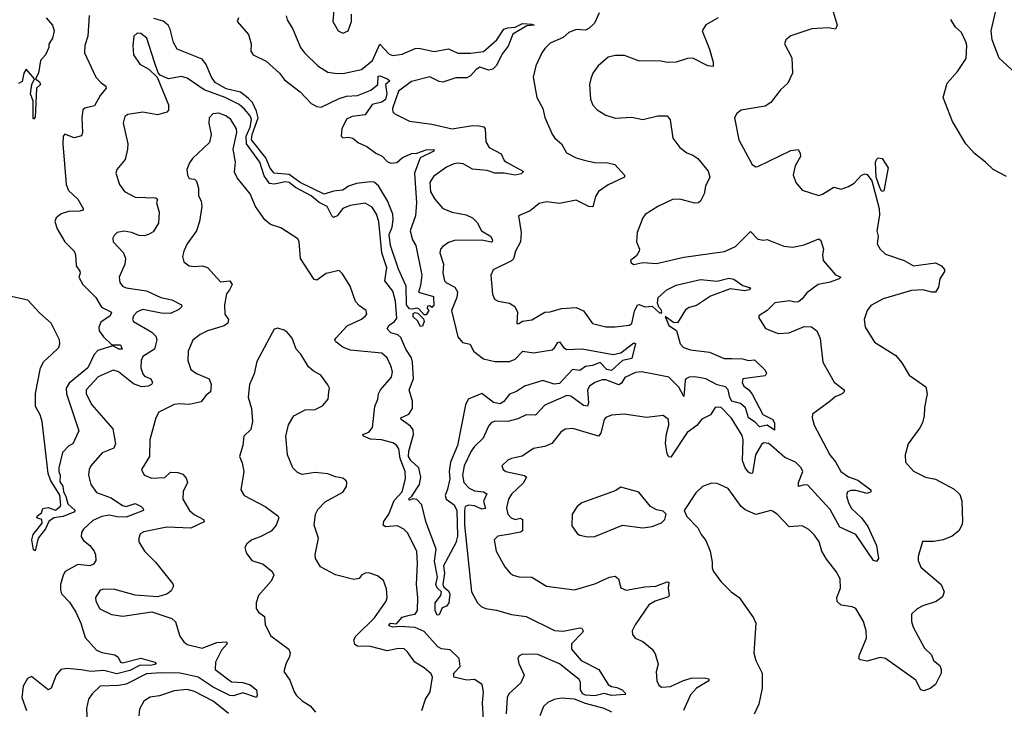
# Model space of a CAD drawing. Extents: x 2199565 to 2323334, y 894172 to 1018966.
# Tile 373 of 440: x 2289591 to 2294906, y 983671 to 987395. Entities that reach past the tile are written whole.
import ezdxf

# ---------------------------------------------------------------- set-up
doc = ezdxf.new("R2010")
doc.units = 0

msp = doc.modelspace()

# ---------------------------------------------------------------- linework, layer by layer
at = {"layer": '0CON10XD'}
for points in [[(2291288.8, 987475), (2291281.2, 987385), (2291310, 987335), (2291335, 987321.2), (2291363.3, 987335), (2291381.2, 987385), (2291381.2, 987425)], [(2292718.6, 987431.4), (2292693.5, 987376.5), (2292663, 987347), (2292645, 987338.6), (2292595, 987341.9), (2292555.5, 987324.5), (2292525, 987298.6), (2292455, 987267.5), (2292425, 987239.4), (2292409.1, 987215), (2292377.3, 987145), (2292362.9, 987085), (2292382.2, 986975), (2292414.5, 986915), (2292426.3, 986866.3), (2292465, 986776.7), (2292480, 986755), (2292516, 986725), (2292542, 986675), (2292595, 986648.6), (2292645, 986633.3), (2292695, 986622.7), (2292765, 986621.5), (2292802.8, 986612.8), (2292856.2, 986555), (2292856.2, 986545), (2292766.7, 986503.3), (2292715, 986466.9), (2292699.4, 986440.6), (2292685, 986384.3), (2292662.5, 986385), (2292595, 986420), (2292505, 986401.4), (2292435, 986410.6), (2292395, 986402), (2292347.2, 986362.8)], [(2293977.1, 987455), (2294003.8, 987365), (2293995, 987343.3), (2293955, 987350), (2293867.5, 987345), (2293753.2, 987306.8), (2293726.7, 987285), (2293720, 987265), (2293758.8, 987188.8), (2293762.8, 987105), (2293737.6, 987052.4), (2293698, 987015), (2293645, 986947.5), (2293615, 986927.1), (2293485, 986906), (2293462.3, 986887.7), (2293450, 986865), (2293473.1, 986745), (2293545, 986613.3), (2293565, 986600), (2293575, 986602), (2293752.7, 986687.3), (2293793.8, 986693.8), (2293804.1, 986674.1), (2293805.7, 986655), (2293776.9, 986605), (2293766, 986556), (2293780.8, 986515), (2293815, 986474.4), (2293904.1, 986445.9), (2293925, 986452), (2293985, 986489.4), (2294025, 986479.2), (2294065, 986492.9), (2294095, 986512.5), (2294135, 986554.4), (2294155, 986562.9), (2294165, 986559.4), (2294190.9, 986525), (2294230, 986375), (2294231.9, 986338.1), (2294218, 986255), (2294224, 986225), (2294219.2, 986185), (2294235.7, 986155.7), (2294265, 986127.5), (2294365, 986093.3), (2294415, 986065.7), (2294535, 986080.8), (2294565.8, 986065), (2294582, 986045), (2294582, 986035), (2294556.9, 985995), (2294549.8, 985950.2), (2294535, 985923.8), (2294515, 985922.5), (2294465, 985935.5), (2294405, 985932.5), (2294252.4, 985887.6), (2294185, 985851.2), (2294165.8, 985824.2), (2294148.8, 985775), (2294154.2, 985735), (2294205, 985654), (2294320.6, 985580.6), (2294352.1, 985542.1), (2294391.2, 985475), (2294482.7, 985412.7), (2294490, 985375), (2294475, 985300), (2294472.5, 985255), (2294463.2, 985216.8), (2294448.9, 985191.1), (2294386.2, 985105), (2294370, 985045), (2294372, 985005), (2294415.8, 984955.8), (2294480, 984925), (2294535, 984913.3), (2294635, 984859.2), (2294665, 984830), (2294675.7, 984795.7), (2294679.2, 984685), (2294675.8, 984665), (2294660, 984635), (2294625, 984606), (2294575, 984586), (2294525, 984576.2), (2294463.9, 984576.1), (2294440, 984495), (2294440, 984475), (2294455, 984437.5), (2294564, 984345), (2294581.1, 984305), (2294571.5, 984278.5), (2294537.6, 984252.4), (2294465, 984230), (2294435, 984214), (2294404, 984185), (2294404.2, 984145), (2294414.2, 984115), (2294475, 984000), (2294513.3, 983965), (2294523.8, 983935), (2294556.9, 983906.9), (2294564.1, 983885.9), (2294564.3, 983865), (2294533.8, 983805), (2294505, 983782.5), (2294471.2, 983771.2), (2294455, 983776.2), (2294427.4, 983827.4), (2294265, 983945.5), (2294235, 983951.1), (2294165, 983930), (2294127, 983937), (2294120, 983945), (2294123.1, 983965), (2294161.5, 984055), (2294159.5, 984095), (2294145.4, 984145), (2294104, 984215), (2294085, 984224.4), (2294025, 984233.5), (2294003.6, 984253.6), (2294001.4, 984275), (2294022, 984325), (2294020, 984375), (2293998, 984415), (2293945, 984481.2), (2293921.4, 984525), (2293905.6, 984575), (2293880.4, 984610.4), (2293851.3, 984641.3), (2293815, 984662), (2293745, 984655.6), (2293680, 984725), (2293655, 984741.2), (2293645, 984743.8), (2293565, 984723.3), (2293507.5, 984747.5), (2293485.8, 984765.8), (2293415, 984863.3), (2293355, 984890), (2293325, 984892.5), (2293276.4, 984873.6), (2293240.3, 984839.7), (2293177.5, 984745), (2293191.7, 984711.7), (2293250.5, 984650.5), (2293268.8, 984615), (2293295, 984582.5), (2293318.6, 984525), (2293329.2, 984465), (2293328, 984435), (2293336, 984415), (2293375, 984360), (2293431.2, 984305), (2293474.3, 984274.3), (2293551.2, 984165), (2293564, 984135), (2293553, 983973), (2293564.2, 983935), (2293598.6, 983865), (2293599.5, 983785), (2293580.9, 983699.1), (2293556.2, 983645)], [(2294966.4, 987106.4), (2294877.1, 987187.1), (2294840, 987285), (2294834.4, 987335), (2294857.3, 987435)], [(2289966.6, 987416.6), (2289958.9, 987305), (2289942.7, 987255), (2289940, 987215), (2290001.5, 987085), (2290028.2, 987055), (2290055.8, 987035.7), (2290057.7, 987025), (2290025.6, 986985), (2289995, 986930), (2289942.9, 986917.1), (2289931.9, 986908.1), (2289925.7, 986865), (2289930, 986785), (2289925, 986767.5), (2289885, 986756), (2289835, 986776.2), (2289826.2, 986765), (2289824, 986725), (2289841.8, 986505), (2289855, 986472), (2289904.5, 986425), (2289934.2, 986375), (2289933.9, 986366.1), (2289915, 986360), (2289855, 986358.8), (2289815, 986345.5), (2289787.5, 986325), (2289780, 986305), (2289793.8, 986265), (2289834.8, 986194.8), (2289885, 986144.3), (2289891.8, 986125), (2289896, 986066), (2289915, 986037.1), (2289917.8, 986025), (2289910, 986005), (2289931.8, 985965), (2290001.9, 985895), (2290032.6, 985842.6), (2290086.2, 985815), (2290078.6, 985795), (2290028.8, 985761.2), (2290017.4, 985735), (2290020.5, 985715), (2290042.8, 985682.8), (2290089.1, 985639.1), (2290135, 985638.2), (2290144.2, 985615.8), (2290125.5, 985614.5), (2290093, 985633), (2290012, 985608), (2289993, 985587), (2289959.2, 985515), (2289858.2, 985431.8), (2289841.1, 985405), (2289842.8, 985375), (2289910, 985175), (2289877.5, 985105), (2289857, 985093), (2289821.9, 985058.1), (2289801.9, 984975), (2289801.4, 984955), (2289809.6, 984935), (2289808.3, 984898.3), (2289823.1, 984875), (2289827.4, 984847.4), (2289840.6, 984819.4), (2289850.5, 984780.5), (2289890, 984745), (2289882.5, 984735), (2289825, 984712.2), (2289775, 984704.2), (2289747.5, 984685), (2289730.6, 984645), (2289690, 984595), (2289675, 984526.7), (2289665, 984532.5), (2289656.5, 984585), (2289663.5, 984615), (2289712.9, 984675), (2289711.2, 984695), (2289683.3, 984705), (2289686.7, 984715), (2289707.8, 984732.2), (2289715.7, 984754.3), (2289745, 984760.9), (2289785, 984745.6), (2289809.2, 984765), (2289813.1, 984775), (2289807.8, 984827.8), (2289758, 984908), (2289744.7, 984944.7), (2289712.5, 985225), (2289700.8, 985260.8), (2289676.2, 985305), (2289675.6, 985375.6), (2289702.9, 985515), (2289720.8, 985549.2), (2289763.4, 985586.6), (2289801.5, 985625), (2289808.2, 985645), (2289805.5, 985665), (2289761.1, 985755), (2289699.3, 985809.3), (2289635, 985880), (2289545, 985899.1)], [(2289733.3, 987405), (2289767.5, 987365), (2289776.7, 987335), (2289768.8, 987295), (2289748.3, 987261.7), (2289747.5, 987245), (2289730, 987205), (2289703.3, 987175), (2289692.9, 987105), (2289676.7, 987075), (2289698.7, 987058.7), (2289703.8, 987045), (2289682, 987025), (2289675, 986867.5), (2289665, 986857.5), (2289663, 986863), (2289662.9, 986955), (2289650, 986995), (2289655.7, 987045), (2289670, 987075), (2289625, 987126.7), (2289612.5, 987105), (2289605, 987060), (2289585, 987050)], [(2290771.4, 987405), (2290764.3, 987385), (2290826.5, 987315), (2290840, 987265), (2290838.9, 987225), (2290851.4, 987205), (2290921, 987171), (2290992.7, 987105), (2291019.4, 987069.4), (2291104.4, 987004.4), (2291165, 986942.3), (2291195, 986925.3), (2291217.7, 986922.3), (2291315, 986969.6), (2291355, 986981.2), (2291415, 986985.2), (2291486.9, 987013.1), (2291524.6, 987045.4), (2291525, 987089.2), (2291535, 987091.8), (2291576, 987075), (2291588.1, 987065), (2291565.5, 987044.5), (2291573.3, 986993.3), (2291565, 986963.6), (2291545, 986948.6), (2291493.4, 986936.6), (2291455, 986881.1), (2291385, 986871.8), (2291355, 986857.5), (2291329.4, 986805), (2291326, 986765), (2291335.8, 986755.8), (2291365, 986759.6), (2291388.3, 986755), (2291419.6, 986729.6), (2291465, 986710.2), (2291513.4, 986673.4), (2291546.7, 986656.7), (2291575, 986628.5), (2291595, 986620), (2291626.1, 986623.9), (2291655, 986648.9), (2291705, 986672.2), (2291735.4, 986674.6), (2291785, 986692.1), (2291826.7, 986693.3), (2291826, 986685), (2291752.2, 986647.7), (2291721.7, 986565), (2291732.2, 986405), (2291728.1, 986335), (2291698, 986255), (2291712, 986205), (2291729.2, 986175), (2291761.4, 986015), (2291755, 985960), (2291743.3, 985923.3), (2291825, 985900), (2291827, 985853), (2291815, 985840), (2291805, 985850), (2291791.7, 985848.3), (2291790, 985835), (2291800, 985825), (2291785, 985800), (2291775, 985800), (2291745, 985832.5), (2291735, 985837.5), (2291708.9, 985831.1), (2291695, 985834), (2291678.6, 985855), (2291676.7, 985955), (2291635, 986046.8), (2291592.2, 986175), (2291586.1, 986235), (2291601.2, 986275), (2291606.7, 986315), (2291604.8, 986345), (2291576.4, 986416.4), (2291528.2, 986498.2), (2291505, 986516.8), (2291485, 986519.8), (2291409.6, 986510.4), (2291365, 986496.1), (2291335, 986474.5), (2291285, 986468.9), (2291235, 986451.6), (2291104.8, 986515), (2291045, 986558.2), (2290965, 986566), (2290942.5, 986592.5), (2290918.8, 986648.8), (2290842.8, 986745), (2290845, 986774.7), (2290878.3, 986865), (2290870, 986900), (2290846.7, 986946.7), (2290825, 986971.5), (2290782.3, 987002.3), (2290705, 987021.8), (2290645.2, 987055), (2290625.4, 987085), (2290595, 987156.8), (2290575, 987181.3), (2290440.4, 987235), (2290420.7, 987270.7), (2290403.8, 987343.9), (2290392.2, 987365), (2290365, 987387), (2290315, 987400.4)], [(2291029.4, 987415), (2291033.8, 987393.8), (2291065, 987343.3), (2291107.1, 987245), (2291128.6, 987215), (2291200.6, 987145), (2291255, 987110.9), (2291305, 987103.8), (2291345, 987106.2), (2291435, 987125.3), (2291495, 987174.6), (2291535, 987262.5), (2291585, 987208.1), (2291605, 987200.9), (2291655, 987207.9), (2291725, 987238.2), (2291745, 987241.2), (2291827.6, 987222.4), (2291905, 987237.5), (2291955, 987214.5), (2292025, 987213.3), (2292095, 987222.8), (2292166.8, 987285), (2292205, 987342.7), (2292225, 987349.7), (2292265.8, 987354.2), (2292305, 987374.4), (2292355, 987371.2), (2292368, 987365), (2292328, 987362), (2292253.6, 987316.4), (2292228, 987252), (2292197.7, 987212.3), (2292162.6, 987145), (2292145, 987127.7), (2292122.9, 987122.8), (2292075, 987138.2), (2292055, 987126.1), (2292025, 987091.3), (2292005, 987080), (2291945, 987080.9), (2291875, 987058), (2291855, 987060), (2291805, 987086.4), (2291705, 987061.3), (2291635, 987009.3), (2291603.1, 986915), (2291605, 986896.7), (2291615.5, 986885.5), (2291695, 986846.9), (2291815, 986830.5), (2291925, 986805.6), (2292035, 986823.3), (2292071.1, 986821.1), (2292095.6, 986815.6), (2292103.8, 986805), (2292106.2, 986735), (2292124.2, 986705), (2292189.5, 986669.5), (2292206.7, 986635), (2292219.4, 986625), (2292310.8, 986575), (2292298.5, 986561.5), (2292265, 986555.3), (2292205.8, 986565.8), (2292155.9, 986565.9), (2292115, 986580), (2292035, 986587.3), (2291985, 986615.3), (2291955, 986618.9), (2291933.9, 986616.1), (2291895, 986598.1), (2291825, 986548.1), (2291804.6, 986515.4), (2291808.8, 986465), (2291832.5, 986425), (2291875, 986374.3), (2291925.3, 986355.3), (2292001.2, 986341.2), (2292035, 986324.4), (2292060, 986300), (2292084.4, 986255), (2292131.8, 986225), (2292142.5, 986205), (2292141.2, 986195), (2292135, 986192.9), (2292085, 986203.5), (2291937.2, 986202.8), (2291905, 986192.2), (2291875, 986169.2), (2291863.1, 986155), (2291858.2, 986135), (2291878.8, 986075), (2291875.3, 986025), (2291884.2, 985985), (2291893.9, 985973.9), (2291940.2, 985950.2), (2291953.5, 985925), (2291950.4, 985895), (2291921.3, 985825), (2291955, 985681.2), (2291981.5, 985651.5), (2292022.7, 985642.7), (2292041.1, 985605), (2292095, 985563.4), (2292155, 985548.1), (2292235, 985548.9), (2292265, 985562), (2292306.2, 985603.8), (2292365, 985595.6), (2292465, 985611.7), (2292477.8, 985622.2), (2292495, 985652.1), (2292505, 985654.5), (2292525.4, 985625), (2292545, 985613.9), (2292627.3, 985617.3), (2292795, 985585.7), (2292835.2, 985594.8), (2292898, 985645), (2292905, 985649.4), (2292915.6, 985645.6), (2292894.6, 985565.4), (2292845, 985554.8), (2292785, 985499.3), (2292760, 985505), (2292725, 985543.8), (2292683.2, 985526.8), (2292645, 985521.7), (2292615, 985500.9), (2292575, 985506), (2292505, 985429.2), (2292475, 985425.9), (2292415, 985446.1), (2292315, 985414.7), (2292273.3, 985386.7), (2292235, 985371.5), (2292205, 985331.9), (2292185, 985320), (2292147.9, 985327.9), (2292086.3, 985376.3), (2292011.5, 985345), (2291997.5, 985315), (2291953.3, 985095), (2291915.5, 985004.5), (2291909.5, 984955), (2291912.1, 984915), (2291899.3, 984859.3), (2291887.7, 984825), (2291893.2, 984805), (2291935.5, 984775.5), (2291950.6, 984745), (2291953.8, 984606.2), (2291945, 984570.4), (2291877.9, 984445), (2291883.6, 984405), (2291874.2, 984344.2), (2291880, 984330), (2291905, 984309.7), (2291912.1, 984295), (2291907.1, 984245), (2291895, 984228.1), (2291871.2, 984218.8), (2291855, 984180), (2291845, 984178.8), (2291834.4, 984205), (2291833.3, 984245), (2291864.5, 984285), (2291868.2, 984305), (2291845, 984327.1), (2291836.5, 984345), (2291846.8, 984385), (2291830.5, 984470.5), (2291839.7, 984535), (2291783.8, 984685), (2291760.7, 984775), (2291735, 984804.3), (2291715, 984808), (2291695, 984800.9), (2291689.1, 984805), (2291707.6, 984822.4), (2291748.1, 984885), (2291755.9, 984925), (2291746.1, 984975), (2291702.1, 985015), (2291690.2, 985035), (2291691.8, 985065), (2291716, 985155), (2291715, 985179.2), (2291699.5, 985199.5), (2291650.8, 985235), (2291648.6, 985245), (2291692, 985265), (2291711.2, 985295), (2291711, 985335), (2291692.4, 985395), (2291716.5, 985455), (2291711.8, 985545), (2291705, 985568.8), (2291674.8, 985615), (2291648.2, 985678.2), (2291632, 985692), (2291593.9, 985703.9), (2291575.2, 985725), (2291585, 985744.7), (2291614.1, 985765), (2291626.6, 985783.4), (2291619.6, 985875), (2291605, 985928.1), (2291562.7, 985985), (2291571.8, 986055), (2291546, 986136), (2291528.7, 986305), (2291517.3, 986345), (2291493, 986383), (2291455, 986404.5), (2291375, 986391.9), (2291335, 986375.7), (2291304.9, 986335.1), (2291285, 986326.9), (2291275, 986335.4), (2291250, 986385), (2291208.2, 986408.2), (2291165, 986443), (2291078.8, 986488.9), (2291045, 986515.9), (2291025, 986519.1), (2290964.4, 986505.6), (2290940.2, 986510.2), (2290911.1, 986551.1), (2290886.3, 986625), (2290815.1, 986725), (2290813.5, 986765), (2290834.4, 986815), (2290842, 986855), (2290835, 986875.2), (2290805, 986910.7), (2290775, 986936.5), (2290700, 986975), (2290586.2, 987016.2), (2290495, 987078.6), (2290465, 987088), (2290395, 987076), (2290350, 987095), (2290337.5, 987107.5), (2290319.2, 987165)], [(2293360.8, 987405), (2293295, 987367.5), (2293274.3, 987335), (2293314.5, 987235), (2293334.1, 987165.9), (2293335, 987142.5), (2293305, 987145.6), (2293225, 987187.1), (2293195, 987185.7), (2293135, 987164.3), (2293087.3, 987162.7), (2293051.2, 987171.2), (2292931.7, 987171.7), (2292855, 987200.6), (2292805, 987201.9), (2292768, 987192), (2292713.8, 987145), (2292684.5, 987105.5), (2292672.9, 987075), (2292665.8, 987045), (2292671.4, 986965), (2292685, 986933.3), (2292708.3, 986908.3), (2292755, 986879.2), (2292805, 986862.5), (2292895, 986868.1), (2292955, 986855.7), (2293035.5, 986874.5), (2293085.6, 986875.6), (2293102.9, 986852.9), (2293115.7, 986755), (2293154.5, 986704.5), (2293191.2, 986675), (2293223.6, 986663.6), (2293252, 986645), (2293307.2, 986577.2), (2293316.5, 986545), (2293293.3, 986495), (2293285.6, 986455), (2293265, 986414.2), (2293255, 986405.7), (2293235, 986404.4), (2293155, 986425.6), (2293115, 986423.1), (2293034.6, 986385.4), (2292966.8, 986343.2), (2292954, 986325), (2292924.4, 986245), (2292920.6, 986195), (2292935.8, 986155), (2292934, 986145), (2292920, 986120), (2292887.5, 986095), (2292890.7, 986080.7), (2292905, 986073.3), (2292955, 986083.8), (2293028.3, 986078.3), (2293175, 986111.8), (2293395, 986142.9), (2293455, 986169.2), (2293535, 986251.2), (2293575, 986210), (2293605, 986203.8), (2293625, 986207.5), (2293715, 986171.9), (2293765, 986166.5), (2293825, 986178.5), (2293905, 986211.2), (2293915, 986202.5), (2293930, 986155), (2293924, 986125), (2293928, 986095), (2293995, 986016.7), (2294022.5, 986005), (2294015, 985994.4), (2293965, 985977.1), (2293900, 985965), (2293840.3, 985919.7), (2293815, 985886.7), (2293795, 985871.2), (2293775, 985868.8), (2293746.1, 985876.1), (2293667.5, 985865), (2293626.1, 985823.9), (2293580, 985795), (2293580, 985785), (2293616.1, 985726.1), (2293685, 985699.2), (2293745, 985702.9), (2293825, 985738.6), (2293865, 985735.7), (2293894, 985715), (2293912.4, 985672.4), (2293925.7, 985545), (2293987.1, 985437.1), (2294042, 985395), (2294042, 985385), (2294031.2, 985375), (2293992.1, 985357.9), (2293965.6, 985335), (2293870, 985265), (2293868.8, 985245), (2293880, 985205), (2293963.3, 985045), (2293995, 985007.5), (2294023.5, 984955), (2294065, 984926.5), (2294115, 984908.6), (2294184.6, 984855), (2294184.5, 984845), (2294165, 984836.2), (2294105, 984852.6), (2294078, 984852), (2294058.6, 984845), (2294053.9, 984825), (2294064.2, 984785), (2294080, 984755), (2294135, 984704), (2294168.3, 984658.3), (2294216.2, 984555), (2294227.1, 984485), (2294215, 984468.8), (2294200, 984475), (2294105, 984613.9), (2294018.7, 984655), (2293965, 984750), (2293900.4, 984820.4), (2293845, 984880.2), (2293825, 984883.2), (2293793.9, 984873.9), (2293794.7, 984895), (2293817.9, 984955), (2293809.6, 984975), (2293778.9, 985005), (2293720.5, 985030.5), (2293635, 985105.8), (2293605, 985109.6), (2293595, 985100), (2293562.7, 985045), (2293547.1, 984945), (2293535, 984943.6), (2293525, 984951.5), (2293506.5, 984975), (2293493.2, 985015), (2293495.8, 985125), (2293490, 985150), (2293433.4, 985243.4), (2293375, 985302), (2293345, 985300), (2293319.5, 985260.5), (2293272.6, 985237.4), (2293246.6, 985203.4), (2293193.4, 985165), (2293105, 985031.5), (2293095, 985033.6), (2293085, 985050.6), (2293077.7, 985107.7), (2293081.6, 985158.4), (2293095.4, 985205.4), (2293092.5, 985235), (2293065, 985258), (2292975, 985245.7), (2292854.1, 985264.1), (2292785, 985259.6), (2292755, 985246.4), (2292745, 985235.6), (2292728.5, 985161.5), (2292715, 985146), (2292576.6, 985186.6), (2292535, 985184.2), (2292512, 985168), (2292463.7, 985106.3), (2292425, 985090.6), (2292365, 985079.2), (2292302.6, 985037.4), (2292245, 985025.8), (2292225, 985016), (2292194.1, 984985.9), (2292200, 984965), (2292215, 984954.2), (2292315, 984932.9), (2292326.9, 984925), (2292307.7, 984892.3), (2292245, 984832), (2292230, 984805), (2292217.9, 984757.9), (2292226.5, 984725), (2292244.5, 984705), (2292265, 984696.1), (2292295, 984702.9), (2292304.6, 984695), (2292305.3, 984635), (2292293.6, 984626.4), (2292227.5, 984615), (2292172.5, 984605), (2292152, 984585), (2292162.9, 984525), (2292209.3, 984439.3), (2292238, 984405), (2292255, 984394.2), (2292285, 984385.7), (2292355, 984384.4), (2292435, 984335.7), (2292585, 984315.8), (2292695, 984348.1), (2292775, 984384.3), (2292805, 984389.2), (2292824, 984375), (2292835.8, 984325.8), (2292864.4, 984314.4), (2292965, 984332.5), (2293025, 984335.9), (2293085, 984359.2), (2293095, 984357.5), (2293091.1, 984325), (2293096.9, 984285), (2293092.5, 984277.5), (2293021.2, 984255), (2292987.5, 984235), (2292912.4, 984127.6), (2292896.2, 984095), (2292898.8, 984075), (2292913.3, 984055), (2292955, 984036), (2293005, 983996), (2293020.9, 983970.9), (2293037.5, 983915), (2293026.1, 983873.9), (2293030, 983825), (2293041.2, 983801.2), (2293055, 983790), (2293104.2, 983794.2), (2293173.5, 983826.5), (2293215, 983838.8), (2293285, 983840.8), (2293310, 983835), (2293310, 983825), (2293245, 983785.6), (2293211.7, 983748.3), (2293174.5, 983665)], [(2294918.3, 986548.3), (2294846, 986585), (2294805, 986625.7), (2294745, 986671.4), (2294697.5, 986725), (2294625.6, 986845), (2294575.6, 986975), (2294598, 987052), (2294652.5, 987115), (2294700, 987185), (2294703.3, 987255), (2294698.5, 987275), (2294674.5, 987324.5), (2294642, 987355), (2294617.5, 987395)], [(2290319.2, 987165), (2290277.1, 987295), (2290245, 987320), (2290225, 987322.5), (2290206.7, 987305), (2290202, 987255), (2290206, 987205), (2290238.8, 987155), (2290287.3, 987127.3), (2290333.6, 987083.6), (2290394.4, 986935), (2290394.4, 986905.6), (2290384.3, 986895.7), (2290335, 986880), (2290255, 986895.6), (2290175, 986882), (2290158.3, 986871.7), (2290149.5, 986835), (2290173.8, 986725), (2290172.8, 986695), (2290159.7, 986640.3), (2290114.5, 986585.5), (2290109.2, 986565), (2290130, 986505), (2290157.4, 986467.4), (2290215, 986436.5), (2290325, 986431.9), (2290334.2, 986425), (2290329.5, 986405), (2290344.5, 986355), (2290340.5, 986295), (2290310.8, 986249.2), (2290286.3, 986233.7), (2290262, 986228), (2290235, 986230), (2290195, 986246.2), (2290155, 986253.1), (2290116.7, 986245), (2290100.3, 986229.7), (2290094, 986215), (2290096.2, 986195), (2290151.9, 986135), (2290161.5, 986105), (2290158.9, 986075), (2290128.5, 986005), (2290131.9, 985975), (2290146.1, 985956.1), (2290166, 985946), (2290275, 985931), (2290352.2, 985895), (2290412, 985882), (2290464.3, 985855), (2290465.9, 985845.9), (2290450.6, 985829.4), (2290405, 985807.6), (2290355, 985808.9), (2290255, 985830.3), (2290225, 985816.9), (2290204.5, 985795), (2290200, 985775), (2290205.8, 985765), (2290305, 985707.9), (2290325, 985685.6), (2290330.6, 985665), (2290318.5, 985615), (2290254.7, 985575.3), (2290246.2, 985553.8), (2290245.4, 985515), (2290255, 985482.2), (2290265, 985470), (2290298.6, 985455), (2290307.8, 985435), (2290302.9, 985425), (2290285, 985415.4), (2290248.5, 985411.5), (2290205, 985427.7), (2290125, 985492.5), (2290095, 985502.7), (2290015, 985466.1), (2289950.6, 985395), (2289950.4, 985375), (2289980, 985315), (2290093.6, 985185), (2290107.7, 985105), (2290099.4, 985080.6), (2290036, 985055), (2289975.5, 984985), (2289965.5, 984965), (2289961.5, 984935), (2289974.4, 984885), (2290005, 984841.1), (2290085, 984811.8), (2290145, 984771.2), (2290165, 984766.5), (2290215, 984781.2), (2290246.8, 984765), (2290257.8, 984755), (2290259.2, 984745), (2290165, 984709), (2290115, 984709.6), (2290075, 984718.8), (2290035, 984711.6), (2289985, 984690.4), (2289935, 984642.9), (2289924.5, 984625), (2289922.3, 984602.3), (2289935, 984581.4), (2289969.4, 984555), (2289993.1, 984525), (2290000.8, 984505), (2290001.2, 984475), (2289990, 984455), (2289970, 984445), (2289905, 984452.5), (2289836.9, 984415), (2289825.4, 984395), (2289812, 984345), (2289810.3, 984315), (2289816.8, 984295), (2289859.3, 984249.3), (2289894.7, 984195), (2289921.8, 984135), (2289945, 984058.6), (2290005, 983990.9), (2290035, 983977.5), (2290104.8, 983964.8), (2290121.7, 983951.7), (2290135, 983925.7), (2290145, 983920.8), (2290245, 983946.8), (2290320, 983925), (2290326.7, 983915), (2290295, 983907.6), (2290241.4, 983908.6), (2290185, 983879.6), (2290115, 983862.4), (2290045, 983879.5), (2289975, 983874.9), (2289923.1, 983883.1), (2289845, 983891.4), (2289813.7, 983886.4), (2289787.1, 983855), (2289760.6, 983785), (2289745, 983775.7), (2289655, 983847.4), (2289632.2, 983837.8), (2289610.5, 983795), (2289602.7, 983735), (2289627.1, 983665)], [(2292093.9, 983615), (2292088.9, 983705), (2292094.6, 983764.6), (2292086.4, 983805), (2292045, 983832.1), (2292005, 983827.7), (2291935, 983843.8), (2291934.9, 983865.1), (2291968.3, 983901.7), (2291962.4, 983945), (2291915, 983991.4), (2291867.6, 983997.6), (2291847.5, 984007.5), (2291775, 984090.2), (2291725, 984111.7), (2291641.9, 984118.1), (2291605, 984113.4), (2291585, 984121.1), (2291585, 984130.8), (2291593.3, 984135), (2291625, 984131.8), (2291655, 984167.5), (2291695, 984178.8), (2291726.2, 984185), (2291738, 984205), (2291740, 984275), (2291732.2, 984345), (2291738.1, 984458.1), (2291734.6, 984525), (2291685, 984624), (2291665, 984644.2), (2291631.1, 984661.1), (2291565.5, 984655.5), (2291552.5, 984665), (2291556.8, 984685), (2291583.2, 984725), (2291611.8, 984798.2), (2291655.3, 984845), (2291672.7, 984915), (2291672, 984955), (2291645.5, 985025.5), (2291636.8, 985076.8), (2291625, 985096.5), (2291605, 985108.8), (2291544.3, 985125.7), (2291485, 985129.2), (2291447.5, 985145), (2291442.5, 985155), (2291475, 985167.1), (2291495, 985192), (2291507.3, 985305), (2291523.8, 985345), (2291527.5, 985375), (2291537.8, 985395), (2291597.3, 985465), (2291603.6, 985493.6), (2291594.2, 985525.8), (2291575, 985569.2), (2291545, 985593.3), (2291375, 985610.4), (2291335, 985625.4), (2291296.5, 985655), (2291292.5, 985665), (2291296.8, 985675), (2291359.4, 985740.6), (2291435, 985776.9), (2291457.5, 985795), (2291464.2, 985805), (2291460.8, 985825), (2291425, 985850), (2291403.6, 985873.6), (2291375.5, 985955), (2291333, 986023), (2291315, 986040), (2291245, 986024.5), (2291195, 985988.2), (2291181.1, 985991.1), (2291107.3, 986105), (2291099.2, 986195), (2291091.7, 986211.7), (2291001.2, 986271.2), (2290945, 986288.6), (2290915, 986314.2), (2290864.6, 986385), (2290835, 986454.2), (2290765, 986540), (2290750.5, 986570.5), (2290756.4, 986625), (2290743.9, 986695), (2290763.8, 986785), (2290761.8, 986805), (2290730.5, 986855), (2290703.1, 986875), (2290665, 986890), (2290633.3, 986886.7), (2290614.5, 986865), (2290612.1, 986835), (2290624.4, 986775), (2290615, 986731.2), (2290524.4, 986645.6), (2290507.6, 986622.4), (2290492.5, 986585), (2290495.8, 986555), (2290505, 986536.2), (2290535, 986533.3), (2290545, 986522.5), (2290555.8, 986485), (2290556, 986445), (2290570.8, 986415), (2290574.3, 986385), (2290560.6, 986305), (2290544.4, 986255), (2290495, 986183.8), (2290476, 986145), (2290470, 986115), (2290476.2, 986086.2), (2290505.9, 986065.9), (2290535, 986061.4), (2290575, 986065.5), (2290605, 986056.7), (2290675, 985979.4), (2290725.5, 985985), (2290737.5, 985965), (2290723.5, 985936.5), (2290707.9, 985915), (2290696.7, 985855), (2290698.9, 985805), (2290718, 985775), (2290713.8, 985755), (2290695, 985741.2), (2290605, 985714.5), (2290564.2, 985695), (2290525.5, 985664.5), (2290500, 985605), (2290498.9, 985555), (2290515, 985506.2), (2290545, 985483.3), (2290614.4, 985454.4), (2290624.4, 985425), (2290620.6, 985385), (2290595, 985364.3), (2290569.6, 985330.4), (2290505, 985316.4), (2290455, 985320.5), (2290423.9, 985316.1), (2290342, 985275), (2290325.6, 985244.4), (2290293.4, 985126.6), (2290291.4, 985035), (2290248, 984965), (2290263.3, 984935), (2290305, 984919.4), (2290375, 984921.9), (2290405, 984950.6), (2290445, 984948.9), (2290470.9, 984940.9), (2290489.4, 984919.4), (2290497.1, 984895), (2290474, 984846), (2290471.9, 984805), (2290507.8, 984745), (2290533, 984723), (2290582.9, 984695), (2290587.2, 984682.8), (2290515, 984648.2), (2290385, 984653.9), (2290260.2, 984629.8), (2290241.5, 984618.5), (2290233.1, 984595), (2290234.5, 984574.5), (2290265, 984523.8), (2290324.6, 984464.6), (2290418.3, 984348.3), (2290422, 984335), (2290409.1, 984310.9), (2290385, 984292.5), (2290335, 984278.8), (2290215, 984286.2), (2290105, 984316.8), (2290045, 984320), (2290025.6, 984314.4), (2290000, 984275), (2290001.5, 984255), (2290023, 984213), (2290087.3, 984182.7), (2290146.8, 984173.2), (2290305, 984196.2), (2290411.4, 984161.4), (2290432.7, 984142.7), (2290456, 984065), (2290476, 984035), (2290495, 984021.4), (2290575, 984001.2), (2290655, 984032.3), (2290706.7, 984035), (2290710.8, 984025), (2290680.8, 983989.2), (2290647.8, 983925), (2290646, 983885), (2290735, 983818.5), (2290795, 983816.2), (2290835, 983802.4), (2290869.5, 983775), (2290873.5, 983746.5), (2290868.8, 983735), (2290795, 983759.3), (2290745, 983744.1), (2290725, 983744.4), (2290635, 983791), (2290555, 983844), (2290456.6, 983866.6), (2290355, 983868.4), (2290275, 983861.8), (2290165, 983807), (2290125, 983799), (2290025, 983795.4), (2289981.4, 983755), (2289963.1, 983725), (2289951.5, 983675), (2289955, 983597.5)], [(2294245, 986467.5), (2294235, 986482.5), (2294214.5, 986544.5), (2294211.1, 986625), (2294215, 986640), (2294225, 986648.8), (2294246.2, 986645), (2294278.8, 986595), (2294255, 986470), (2294245, 986467.5)], [(2292347.2, 986362.8), (2292283.3, 986335), (2292298.2, 986245), (2292293.8, 986195), (2292267.5, 986145), (2292256.6, 986103.4), (2292245, 986092.3), (2292147, 986043), (2292134.2, 986015), (2292142.7, 985912.7), (2292153.3, 985885), (2292174.3, 985874.3), (2292235, 985864.4), (2292262.9, 985845), (2292277.1, 985815), (2292274.2, 985754.2), (2292285, 985753.8), (2292304.2, 985765.8), (2292355, 985774), (2292425, 985815.6), (2292455, 985817.8), (2292515, 985834.6), (2292595, 985839.7), (2292635, 985821.5), (2292683.5, 985753.5), (2292755, 985735.7), (2292805, 985735.6), (2292880, 985745), (2292895, 985753.8), (2292909.3, 985820.7), (2292925.9, 985854.1), (2292935, 985856.9), (2292965, 985843.5), (2293005, 985847.5), (2293045, 985812), (2293057.9, 985812.1), (2293055.8, 985825.8), (2293041.5, 985841.5), (2293033.3, 985863.3), (2293038.1, 985895), (2293084, 985936), (2293135, 985960.3), (2293265, 985990.7), (2293355, 985983.1), (2293418.5, 985998.5), (2293445, 985994), (2293495, 985958.8), (2293535.8, 985945.8), (2293529.2, 985935), (2293505, 985930), (2293425, 985940.7), (2293319.1, 985900.9), (2293245, 985850.5), (2293205, 985840.4), (2293185, 985827.6), (2293142.4, 985757.6), (2293119.9, 985759.9), (2293075, 985792.5), (2293095, 985742.7), (2293135.4, 985715.4), (2293155.4, 985645), (2293173.3, 985625), (2293211.3, 985611.3), (2293315, 985598.4), (2293394, 985565), (2293435, 985565.8), (2293493, 985563), (2293525, 985554.7), (2293556.9, 985556.9), (2293615, 985501.1), (2293621.5, 985485), (2293615, 985471.1), (2293495, 985456), (2293491.1, 985435), (2293498.8, 985415), (2293526.6, 985396.6), (2293545, 985372), (2293601.9, 985261.9), (2293655.7, 985235), (2293665.2, 985215), (2293665, 985177.5), (2293625, 985204.8), (2293585, 985195.3), (2293561.7, 985221.7), (2293524.8, 985245), (2293508.9, 985298.9), (2293482.3, 985322.3), (2293435, 985335.2), (2293423.4, 985355), (2293414.2, 985395), (2293401.4, 985411.4), (2293355, 985422.9), (2293295, 985454.3), (2293235, 985465.3), (2293205, 985463.8), (2293186.4, 985455), (2293183, 985447), (2293175, 985360), (2293149.4, 985409.4), (2293095, 985464), (2292995, 985484.1), (2292945, 985493.4), (2292915, 985488.9), (2292857.7, 985462.3), (2292839.1, 985430.9), (2292825, 985423.5), (2292755, 985449.3), (2292735, 985449.6), (2292696, 985435), (2292667.1, 985415), (2292656.4, 985395), (2292661.4, 985325), (2292655, 985307.9), (2292635, 985311), (2292565, 985361.5), (2292545, 985365.5), (2292425, 985313.1), (2292375, 985259.5), (2292325, 985260.5), (2292280.6, 985239.4), (2292225, 985224.7), (2292155, 985226.2), (2292135, 985217.8), (2292120.7, 985199.3), (2292093.1, 985135), (2292045, 985090), (2292027.9, 985065), (2291990.8, 984985), (2291981, 984935), (2291988.8, 984895), (2292017.2, 984865), (2292045, 984849.6), (2292095.1, 984845.1), (2292111.8, 984835), (2292093.9, 984795), (2292104.4, 984755.6), (2292085, 984751.6), (2292045, 984768.7), (2292015, 984773.5), (2291995.5, 984765), (2291991.5, 984745), (2291991.2, 984665), (2292028.9, 984305), (2292061.5, 984245), (2292082.5, 984225), (2292105.3, 984215.3), (2292165, 984205.3), (2292245, 984182), (2292325, 984171.8), (2292477, 984097), (2292525, 984092.2), (2292615, 984110.9), (2292625, 984108.1), (2292632, 984095), (2292628, 984085), (2292569.6, 984025), (2292569.1, 983995), (2292621.8, 983935), (2292717.1, 983885), (2292768.1, 983805), (2292785, 983794), (2292815, 983787.6), (2292842.2, 983775), (2292863.3, 983755), (2292859.2, 983750.8), (2292784.8, 983745.2), (2292745, 983755.2), (2292695, 983743.6), (2292645, 983747.6), (2292631.5, 983755), (2292617.4, 983775), (2292617.9, 983815), (2292611.6, 983831.6), (2292505, 983915.8), (2292387.5, 983967.5), (2292305, 983968.8), (2292285, 983957.1), (2292279.8, 983945), (2292285, 983918.9), (2292314.1, 983855), (2292295.8, 983814.2), (2292231.9, 983755), (2292221.6, 983735), (2292216.2, 983646.2)], [(2291755, 985738), (2291738.1, 985768.1), (2291715, 985789.4), (2291715, 985808), (2291725, 985814), (2291739.5, 985809.5), (2291770, 985780), (2291773.9, 985763.9), (2291765, 985740), (2291755, 985738)], [(2291760.9, 983665), (2291782, 983725), (2291807.3, 983765), (2291818.9, 983845), (2291812.8, 983862.8), (2291775, 983894.3), (2291722.9, 983925), (2291682.6, 983982.6), (2291666.5, 983996.5), (2291635, 983998.4), (2291575, 983985.9), (2291485, 984010), (2291415, 984010.8), (2291400, 984020), (2291395.3, 984045), (2291405.3, 984065), (2291505.4, 984165), (2291569.5, 984255), (2291574.5, 984275), (2291570.5, 984320.5), (2291555.5, 984365.5), (2291521.7, 984391.7), (2291475, 984406.9), (2291456.5, 984406.5), (2291436, 984395), (2291423.3, 984376.7), (2291395, 984371.1), (2291296, 984396), (2291215, 984440), (2291187.9, 984485), (2291185.5, 984505), (2291204.3, 984595), (2291180.5, 984665), (2291187.1, 984725), (2291200.7, 984749.3), (2291239.7, 984790.3), (2291335, 984842.5), (2291355.8, 984874.2), (2291356.2, 984895), (2291353.3, 984905), (2291335, 984918), (2291295, 984926), (2291255, 984942.5), (2291185, 984950), (2291115, 984938.6), (2291089.7, 984949.7), (2291065.5, 984975.5), (2291037.1, 985045), (2291026.9, 985145), (2291042.4, 985207.6), (2291070.8, 985255), (2291132.6, 985287.4), (2291185, 985290), (2291225, 985310), (2291256.7, 985345), (2291260, 985385), (2291262.5, 985405), (2291253.6, 985423.6), (2291216.7, 985475), (2291175, 985498), (2291149.7, 985519.7), (2291107.6, 985587.6), (2291083.8, 985615), (2291061.2, 985675), (2291035, 985708), (2291017.9, 985717.9), (2290985, 985728.8), (2290965, 985723.3), (2290870.5, 985549.5), (2290857, 985483), (2290831.4, 985425), (2290824.4, 985355.6), (2290842.5, 985295), (2290848, 985225), (2290838.3, 985181.7), (2290801.4, 985145), (2290796, 985095), (2290776.7, 985035), (2290791.2, 985001.2), (2290800, 984955), (2290783.8, 984855), (2290803.3, 984825), (2290916.3, 984766.3), (2290985, 984715.6), (2290990, 984705), (2290974.5, 984665.5), (2290948.2, 984631.8), (2290888.3, 984601.7), (2290843.3, 984585), (2290816.7, 984565), (2290806.7, 984545), (2290813.3, 984515), (2290843.3, 984475), (2290905, 984454), (2290954.2, 984414.2), (2290962, 984395), (2290947.4, 984362.6), (2290879.2, 984285), (2290868, 984245), (2290867.5, 984215), (2290880.8, 984195), (2290911.9, 984171.9), (2290916.1, 984126.1), (2290947.2, 984067.2), (2291044.3, 983995), (2291050, 983975), (2291046.7, 983955), (2291027.1, 983915), (2291017.1, 983875), (2291048.8, 983828.8), (2291071.8, 983765), (2291085, 983745.7), (2291115, 983716.5), (2291158.6, 983688.6), (2291188.2, 983655)], [(2292655, 984602), (2292695, 984604.2), (2292844.1, 984665.9), (2292955, 984651.2), (2293005, 984657.5), (2293055, 984677.5), (2293072.5, 984695), (2293080, 984725), (2293065, 984740), (2293028.3, 984748.3), (2292995, 984766.7), (2292933.6, 984843.6), (2292835, 984870), (2292805, 984850), (2292625, 984786.2), (2292600, 984765), (2292573.3, 984725), (2292572, 984662), (2292600.5, 984620.5), (2292615, 984611.2), (2292655, 984602)], [(2290718.5, 983648.5), (2290635, 983715.2), (2290535, 983767.5), (2290495, 983776.9), (2290425, 983770.6), (2290345, 983743.3), (2290294.3, 983735.7), (2290261.2, 983715), (2290237.7, 983672.3), (2290234, 983635)], [(2292787.7, 983655), (2292745, 983675.9), (2292645, 983701.4), (2292585, 983725.4), (2292515, 983730.6), (2292475, 983724.2), (2292442.4, 983707.6), (2292418, 983685), (2292399.2, 983635)]]:
    msp.add_lwpolyline(points, dxfattribs=at)

doc.saveas('drawing.dxf')
